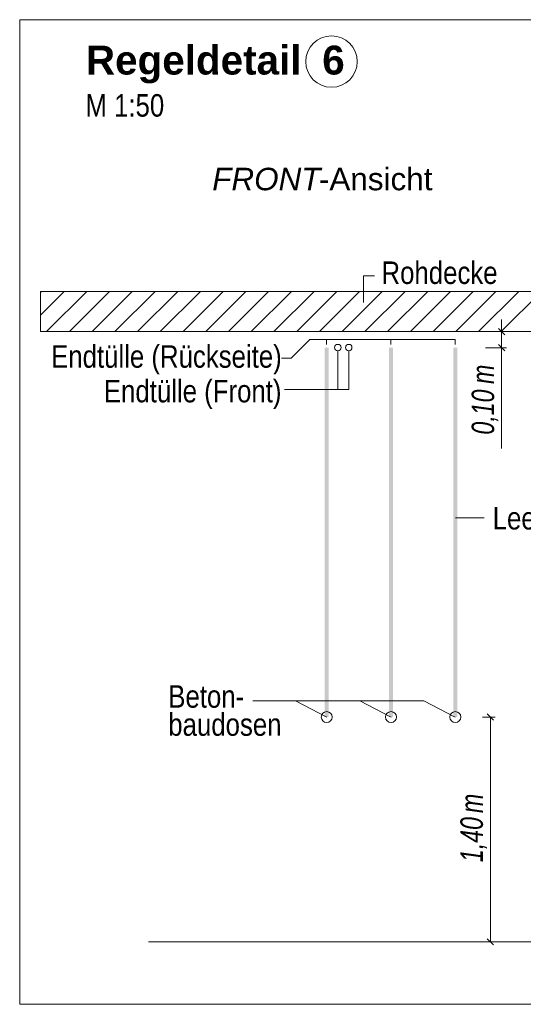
# Model space of a CAD drawing. Extents: x -500 to 300, y 62 to 1162.
# Tile 272 of 289: x 191 to 222, y 968 to 1029. Entities that reach past the tile are written whole.
import ezdxf
from ezdxf.lldxf.tags import DXFTag

# ---------------------------------------------------------------- set-up
doc = ezdxf.new("R2010")
doc.units = 0
doc.layers.get('0').update_dxf_attribs({"lineweight": 13})
for name, color, linetype, lineweight, true_color in [('E_Aussparung Bemaßung-A06G93S68I', 5, 'Continuous', 9, 0x0000ff), ('E_Betonbaudose', 1, 'Continuous', 13, 0xff0000), ('E_Detail_Beschriftung', 7, 'Continuous', 13, 0x009900), ('E_Detail_Wandschraffur', 7, 'Continuous', 5, 0xc0c0c0), ('E_Leerrohr Beschriftung', 1, 'Continuous', 9, 0xff0000)]:
    doc.layers.add(name, color=color, linetype=linetype, lineweight=lineweight, true_color=true_color)
doc.layers.add('E_Detail_Linie_Text_Bem', color=7, linetype='Continuous', lineweight=13)
doc.styles.get("Standard").update_dxf_attribs({"font": 'ARIALN.TTF'})
tags = doc.linetypes.add('fein_strichliert', pattern=[4, 1, -2, 1]).pattern_tags.tags
tags[8:9] = [DXFTag(74, 4), DXFTag(75, 0), DXFTag(340, '0'), DXFTag(46, 0.0), DXFTag(50, 0.0), DXFTag(44, 0.0), DXFTag(45, 0.0)]
tags[6:7] = [DXFTag(74, 4), DXFTag(75, 0), DXFTag(340, '0'), DXFTag(46, 0.0), DXFTag(50, 0.0), DXFTag(44, 0.0), DXFTag(45, 0.0)]
tags[4:5] = [DXFTag(74, 4), DXFTag(75, 0), DXFTag(340, '0'), DXFTag(46, 0.0), DXFTag(50, 0.0), DXFTag(44, 0.0), DXFTag(45, 0.0)]
tags = doc.linetypes.add('fein_strichliert-A06G93S58I', pattern=[4, 1, -2, 1]).pattern_tags.tags
tags[8:9] = [DXFTag(74, 4), DXFTag(75, 0), DXFTag(340, '0'), DXFTag(46, 0.0), DXFTag(50, 0.0), DXFTag(44, 0.0), DXFTag(45, 0.0)]
tags[6:7] = [DXFTag(74, 4), DXFTag(75, 0), DXFTag(340, '0'), DXFTag(46, 0.0), DXFTag(50, 0.0), DXFTag(44, 0.0), DXFTag(45, 0.0)]
tags[4:5] = [DXFTag(74, 4), DXFTag(75, 0), DXFTag(340, '0'), DXFTag(46, 0.0), DXFTag(50, 0.0), DXFTag(44, 0.0), DXFTag(45, 0.0)]

# ---------------------------------------------------------------- blocks, each defined once
blk = doc.blocks.new('Referenz-A06G93SG8I')
at = {"layer": 'E_Aussparung Bemaßung-A06G93S68I', "linetype": 'Continuous', "ltscale": 0.13}
for p, q in [((220.985, 1010.512), (220.985, 1002.473)), ((220.794, 1009.939), (221.176, 1009.557)), ((221.285, 1009.748), (219.985, 1009.748)), ((221.285, 1008.748), (219.985, 1008.748)), ((220.794, 1008.939), (221.176, 1008.557)), ((220.585, 985.748), (219.785, 985.748)), ((220.476, 985.557), (220.094, 985.939)), ((220.285, 985.748), (220.285, 971.748)), ((220.476, 971.557), (220.094, 971.939)), ((220.585, 971.748), (219.785, 971.748))]:
    blk.add_line(p, q, dxfattribs=at)
at = {"layer": 'E_Betonbaudose', "linetype": 'Continuous', "ltscale": 0.13}
for centre, radius in [((210.793, 1008.758), 0.2), ((211.473, 1008.758), 0.2), ((211.473, 1008.758), 0.2), ((210.102, 985.748), 0.34), ((214.102, 985.748), 0.34), ((218.102, 985.748), 0.34)]:
    blk.add_circle(centre, radius, dxfattribs=at)
at = {"layer": 'E_Detail_Linie_Text_Bem', "linetype": 'fein_strichliert-A06G93S58I', "ltscale": 0.65}
for p, q in [((253.771, 1029.175), (191.001, 1029.175)), ((191.001, 1029.175), (191.001, 967.858)), ((191.001, 967.858), (250.745, 967.858))]:
    blk.add_line(p, q, dxfattribs=at)
at = {"layer": 'E_Detail_Linie_Text_Bem', "color": 0, "linetype": 'Continuous', "ltscale": 0.13}
for p, q in [((212.392, 1011.568), (212.392, 1013.216)), ((212.392, 1013.216), (213.079, 1013.216)), ((207.88, 1008.095), (209.047, 1009.262)), ((218.093, 1009.262), (209.047, 1009.262)), ((210.093, 1008.958), (210.093, 1009.262)), ((214.093, 1008.958), (214.093, 1009.262)), ((218.093, 1008.958), (218.093, 1009.262)), ((207.29, 1008.095), (207.88, 1008.095)), ((210.793, 1008.558), (210.793, 1006.139)), ((211.473, 1008.558), (211.473, 1006.139)), ((207.472, 1006.139), (211.473, 1006.139)), ((218.122, 998.162), (219.907, 998.162)), ((205.513, 986.757), (216.153, 986.757)), ((208.153, 986.757), (210.102, 985.748)), ((212.153, 986.757), (214.102, 985.748)), ((216.153, 986.757), (218.102, 985.748))]:
    blk.add_line(p, q, dxfattribs=at)
at = {"layer": 'E_Detail_Linie_Text_Bem', "linetype": 'Continuous', "ltscale": 0.13}
for p, q in [((243.618, 1012.248), (192.291, 1012.248)), ((192.291, 1012.248), (192.291, 1009.748)), ((192.291, 1009.748), (202.683, 1009.748)), ((192.291, 1009.748), (241.118, 1009.748)), ((202.683, 1009.748), (243.618, 1009.748)), ((199.017, 971.748), (236.03, 971.748))]:
    blk.add_line(p, q, dxfattribs=at)
for points in [[(210.227, 1008.749), (210.227, 985.748), (209.977, 1008.747), (209.977, 985.748)], [(214.227, 1008.749), (214.227, 985.748), (213.977, 1008.747), (213.977, 985.748)], [(218.227, 1008.749), (218.227, 985.748), (217.977, 1008.747), (217.977, 985.748)]]:
    blk.add_solid(points, dxfattribs=at)
at = {"layer": 'E_Detail_Wandschraffur', "linetype": 'fein_strichliert', "ltscale": 0.13}
for p, q in [((192.291, 1010.777), (193.762, 1012.248)), ((194.091, 1009.748), (196.591, 1012.248)), ((196.919, 1009.748), (199.419, 1012.248)), ((199.748, 1009.748), (202.248, 1012.248)), ((202.576, 1009.748), (205.076, 1012.248)), ((205.404, 1009.748), (207.904, 1012.248)), ((208.233, 1009.748), (210.733, 1012.248)), ((211.061, 1009.748), (213.561, 1012.248)), ((213.89, 1009.748), (216.39, 1012.248)), ((216.718, 1009.748), (219.218, 1012.248)), ((219.547, 1009.748), (222.047, 1012.248))]:
    blk.add_line(p, q, dxfattribs=at)
at = {"layer": 'E_Detail_Wandschraffur', "linetype": 'ByBlock', "ltscale": 0.13}
for p, q in [((192.291, 1012.191), (192.348, 1012.248)), ((192.677, 1009.748), (195.177, 1012.248)), ((195.505, 1009.748), (198.005, 1012.248)), ((198.333, 1009.748), (200.833, 1012.248)), ((201.162, 1009.748), (203.662, 1012.248)), ((203.99, 1009.748), (206.49, 1012.248)), ((206.819, 1009.748), (209.319, 1012.248)), ((209.647, 1009.748), (212.147, 1012.248)), ((212.476, 1009.748), (214.976, 1012.248)), ((215.304, 1009.748), (217.804, 1012.248)), ((218.132, 1009.748), (220.632, 1012.248)), ((220.961, 1009.748), (223.461, 1012.248))]:
    blk.add_line(p, q, dxfattribs=at)
at = {"layer": 'E_Leerrohr Beschriftung', "linetype": 'Continuous', "ltscale": 0.13}
blk.add_circle((210.4, 1026.568), 1.6, dxfattribs=at)
at = {"layer": 'E_Aussparung Bemaßung-A06G93S68I', "linetype": 'Continuous', "ltscale": 0.13, "char_height": 1.4, "attachment_point": 1, "rotation": 90}
for s, insert in [('{\\W0.9;\\fArial Narrow|b0|i1;m}', (219.119, 1006.489)), ('{\\W0.9;\\fArial Narrow|b0|i1;0,10 }', (219.119, 1003.335)), ('{\\W0.9;\\fArial Narrow|b0|i1;m}', (218.419, 979.769)), ('{\\W0.9;\\fArial Narrow|b0|i1;1,40 }', (218.419, 976.711))]:
    blk.add_mtext(s, dxfattribs=dict(at, insert=insert))
at = {"layer": 'E_Detail_Beschriftung', "color": 1, "linetype": 'Continuous', "lineweight": 35, "ltscale": 0.35, "true_color": 0xff0000, "char_height": 1.8, "attachment_point": 1}
for s, insert in [('{\\fArial|b1|i0;Regeldetail}', (195.119, 1027.559)), ('{\\fArial|b1|i0;6}', (209.822, 1027.559))]:
    blk.add_mtext(s, dxfattribs=dict(at, insert=insert))
at = {"layer": 'E_Detail_Beschriftung', "linetype": 'Continuous', "ltscale": 0.13, "char_height": 1.4, "attachment_point": 1}
for s, insert in [('{\\fArial Narrow;M 1:50}', (195.089, 1024.539)), ('{\\fArial Narrow;Rohdecke}', (213.51, 1014.118)), ('{\\fArial Narrow;Endtülle (Rückseite)}', (192.953, 1008.902)), ('{\\fArial Narrow;Endtülle (Front)}', (196.236, 1006.745)), ('{\\fArial Narrow;Leerrohr M25}', (220.427, 998.83)), ('{\\fArial Narrow;Beton-}', (200.244, 987.731)), ('{\\fArial Narrow;baudosen}', (200.244, 985.981))]:
    blk.add_mtext(s, dxfattribs=dict(at, insert=insert))
at = {"layer": 'E_Detail_Beschriftung', "linetype": 'Continuous', "lineweight": -2, "ltscale": 0.25, "char_height": 1.4, "attachment_point": 1}
for s, insert in [('{\\fArial|b0|i1;FRONT}', (202.979, 1019.953)), ('{\\fArial;-Ansicht}', (209.615, 1019.953))]:
    blk.add_mtext(s, dxfattribs=dict(at, insert=insert))

msp = doc.modelspace()

# ---------------------------------------------------------------- block references
at = {"color": 8, "lineweight": 25, "ltscale": 0.25, "true_color": 0x808080}
msp.add_blockref('Referenz-A06G93SG8I', (0, 0), dxfattribs=at)

doc.saveas('drawing.dxf')
